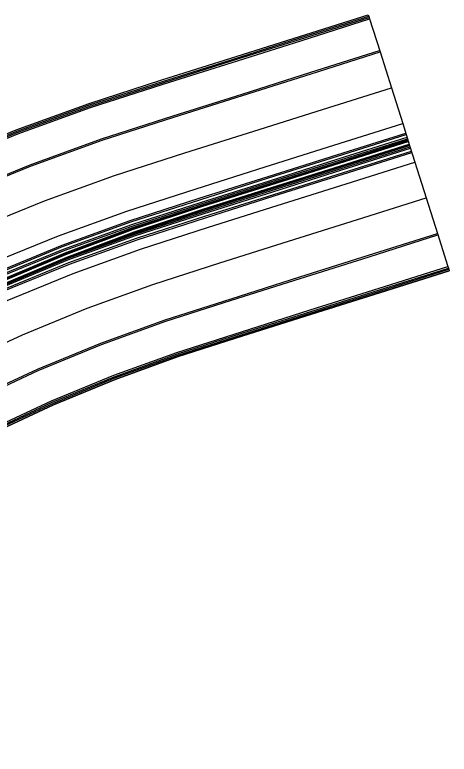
# Model space of a CAD drawing. Extents: x 1797478 to 1808916, y 246529 to 250952.
# Drawn here: x 1798577.4 to 1798727.9, y 250695.9 to 250952.2 of the extents above; entities that cross this region are included whole.
import ezdxf

# ---------------------------------------------------------------- set-up
doc = ezdxf.new("R2010")
doc.units = 0
for name, color, linetype in [('1', 7, 'Continuous'), ('DRAINAGE', 7, 'Continuous'), ('EDPV-LINE', 7, 'Continuous'), ('LIMT-CSLINE', 7, 'Continuous'), ('SHDR-UPAV', 7, 'Continuous')]:
    doc.layers.add(name, color=color, linetype=linetype)

msp = doc.modelspace()

# ---------------------------------------------------------------- linework, layer by layer
for points in [[(1798413.6, 250821.78), (1798435.5, 250837.42), (1798457.98, 250852.19), (1798481.01, 250866.07), (1798504.55, 250879.03), (1798528.57, 250891.06), (1798553.03, 250902.15), (1798577.88, 250912.27), (1798603.11, 250921.42), (1798628.34, 250929.57), (1798652.18, 250937.11), (1798676.02, 250944.64), (1798699.86, 250952.17)], [(1798413.9, 250821.38), (1798435.78, 250837.02), (1798458.25, 250851.78), (1798481.26, 250865.64), (1798504.79, 250878.6), (1798528.79, 250890.62), (1798553.23, 250901.69), (1798578.07, 250911.8), (1798603.28, 250920.93), (1798628.5, 250929.08), (1798652.34, 250936.61), (1798676.18, 250944.14), (1798700.02, 250951.67)], [(1798414.2, 250820.99), (1798436.07, 250836.62), (1798458.51, 250851.37), (1798481.51, 250865.22), (1798505.02, 250878.17), (1798529, 250890.18), (1798553.42, 250901.25), (1798578.25, 250911.36), (1798603.43, 250920.49), (1798628.64, 250928.64), (1798652.48, 250936.17), (1798676.32, 250943.7), (1798700.15, 250951.23)], [(1798421.5, 250811.41), (1798442.99, 250826.75), (1798465.05, 250841.24), (1798487.64, 250854.85), (1798510.74, 250867.56), (1798534.31, 250879.36), (1798558.3, 250890.23), (1798582.69, 250900.16), (1798607.44, 250909.13), (1798632.27, 250917.15), (1798656.11, 250924.69), (1798679.94, 250932.23), (1798703.78, 250939.76)], [(1798421.78, 250811.04), (1798443.25, 250826.38), (1798465.3, 250840.85), (1798487.88, 250854.45), (1798510.96, 250867.16), (1798534.51, 250878.95), (1798558.49, 250889.8), (1798582.87, 250899.72), (1798607.6, 250908.67), (1798632.42, 250916.68), (1798656.26, 250924.21), (1798680.09, 250931.75), (1798703.93, 250939.28)], [(1798421.78, 250811.04), (1798443.25, 250826.38), (1798465.3, 250840.85), (1798487.88, 250854.45), (1798510.96, 250867.16), (1798534.51, 250878.95), (1798558.49, 250889.8), (1798582.87, 250899.72), (1798607.6, 250908.67), (1798632.42, 250916.68), (1798656.26, 250924.21), (1798680.09, 250931.75), (1798703.93, 250939.28)], [(1798409.19, 250784.85), (1798429.66, 250800.7), (1798450.72, 250815.74), (1798472.35, 250829.93), (1798494.49, 250843.26), (1798517.14, 250855.72), (1798540.23, 250867.27), (1798563.75, 250877.92), (1798587.66, 250887.63), (1798611.92, 250896.41), (1798636.33, 250904.28), (1798660.17, 250911.82), (1798684.01, 250919.35), (1798707.85, 250926.88)], [(1798409.19, 250784.85), (1798429.66, 250800.7), (1798450.72, 250815.74), (1798472.35, 250829.93), (1798494.49, 250843.26), (1798517.14, 250855.72), (1798540.23, 250867.27), (1798563.75, 250877.92), (1798587.66, 250887.63), (1798611.92, 250896.41), (1798636.33, 250904.28), (1798660.17, 250911.82), (1798684.01, 250919.35), (1798707.85, 250926.88)], [(1798409.19, 250784.85), (1798429.66, 250800.7), (1798450.72, 250815.74), (1798472.35, 250829.93), (1798494.49, 250843.26), (1798517.14, 250855.72), (1798540.23, 250867.27), (1798563.75, 250877.92), (1798587.66, 250887.63), (1798611.92, 250896.41), (1798636.33, 250904.28), (1798660.17, 250911.82), (1798684.01, 250919.35), (1798707.85, 250926.88)], [(1798409.19, 250784.85), (1798429.66, 250800.7), (1798450.72, 250815.74), (1798472.35, 250829.93), (1798494.49, 250843.26), (1798517.14, 250855.72), (1798540.23, 250867.27), (1798563.75, 250877.92), (1798587.66, 250887.63), (1798611.92, 250896.41), (1798636.33, 250904.28), (1798660.17, 250911.82), (1798684.01, 250919.35), (1798707.85, 250926.88)], [(1798417.47, 250774.83), (1798437.54, 250790.36), (1798458.19, 250805.1), (1798479.39, 250819), (1798501.11, 250832.07), (1798523.31, 250844.27), (1798545.96, 250855.6), (1798569.02, 250866.03), (1798592.46, 250875.55), (1798616.24, 250884.15), (1798640.25, 250891.89), (1798664.09, 250899.42), (1798687.93, 250906.95), (1798711.77, 250914.49)], [(1798417.47, 250774.83), (1798437.54, 250790.36), (1798458.19, 250805.1), (1798479.39, 250819), (1798501.11, 250832.07), (1798523.31, 250844.27), (1798545.96, 250855.6), (1798569.02, 250866.03), (1798592.46, 250875.55), (1798616.24, 250884.15), (1798640.25, 250891.89), (1798664.09, 250899.42), (1798687.93, 250906.95), (1798711.77, 250914.49)], [(1798417.47, 250774.83), (1798437.54, 250790.36), (1798458.19, 250805.1), (1798479.39, 250819), (1798501.11, 250832.07), (1798523.31, 250844.27), (1798545.96, 250855.6), (1798569.02, 250866.03), (1798592.46, 250875.55), (1798616.24, 250884.15), (1798640.25, 250891.89), (1798664.09, 250899.42), (1798687.93, 250906.95), (1798711.77, 250914.49)], [(1798417.47, 250774.83), (1798437.54, 250790.36), (1798458.19, 250805.1), (1798479.39, 250819), (1798501.11, 250832.07), (1798523.31, 250844.27), (1798545.96, 250855.6), (1798569.02, 250866.03), (1798592.46, 250875.55), (1798616.24, 250884.15), (1798640.25, 250891.89), (1798664.09, 250899.42), (1798687.93, 250906.95), (1798711.77, 250914.49)], [(1798422.12, 250769.21), (1798441.47, 250785.21), (1798461.5, 250800.39), (1798482.18, 250814.69), (1798503.45, 250828.11), (1798525.29, 250840.6), (1798547.65, 250852.14), (1798570.48, 250862.72), (1798593.74, 250872.31), (1798617.38, 250880.89), (1798641.29, 250888.59), (1798665.13, 250896.12), (1798688.97, 250903.66), (1798712.81, 250911.19)], [(1798420.66, 250770.97), (1798440.57, 250786.39), (1798461.07, 250801), (1798482.11, 250814.8), (1798503.66, 250827.77), (1798525.68, 250839.87), (1798548.16, 250851.11), (1798571.04, 250861.46), (1798594.3, 250870.9), (1798617.9, 250879.43), (1798641.76, 250887.12), (1798665.6, 250894.65), (1798689.43, 250902.19), (1798713.27, 250909.72)], [(1798421, 250770.55), (1798440.9, 250785.95), (1798461.38, 250800.56), (1798482.4, 250814.34), (1798503.93, 250827.3), (1798525.94, 250839.39), (1798548.4, 250850.62), (1798571.26, 250860.97), (1798594.49, 250870.41), (1798618.07, 250878.94), (1798641.91, 250886.62), (1798665.75, 250894.16), (1798689.59, 250901.69), (1798713.43, 250909.22)], [(1798422.99, 250768.14), (1798442.61, 250783.71), (1798462.83, 250798.5), (1798483.6, 250812.48), (1798504.91, 250825.65), (1798526.71, 250837.97), (1798548.98, 250849.43), (1798571.69, 250859.98), (1798594.8, 250869.64), (1798618.27, 250878.39), (1798642.04, 250886.23), (1798665.89, 250893.73), (1798689.73, 250901.24), (1798713.57, 250908.77)], [(1798423.18, 250767.91), (1798442.8, 250783.47), (1798463, 250798.25), (1798483.76, 250812.23), (1798505.06, 250825.39), (1798526.85, 250837.71), (1798549.11, 250849.17), (1798571.82, 250859.71), (1798594.91, 250869.36), (1798618.37, 250878.1), (1798642.13, 250885.94), (1798665.98, 250893.45), (1798689.82, 250900.96), (1798713.66, 250908.49)], [(1798423.44, 250767.6), (1798443.04, 250783.15), (1798463.23, 250797.92), (1798483.98, 250811.9), (1798505.26, 250825.05), (1798527.04, 250837.36), (1798549.29, 250848.81), (1798571.96, 250859.38), (1798595.03, 250869.06), (1798618.46, 250877.83), (1798642.21, 250885.69), (1798666.05, 250893.22), (1798689.89, 250900.76), (1798713.72, 250908.29)], [(1798424.08, 250766.83), (1798443.64, 250782.36), (1798463.8, 250797.11), (1798484.52, 250811.06), (1798505.77, 250824.19), (1798527.52, 250836.48), (1798549.73, 250847.91), (1798572.37, 250858.47), (1798595.4, 250868.13), (1798618.79, 250876.89), (1798642.51, 250884.74), (1798666.35, 250892.27), (1798690.19, 250899.8), (1798714.03, 250907.33)], [(1798424.2, 250766.68), (1798443.76, 250782.2), (1798463.92, 250796.94), (1798484.63, 250810.89), (1798505.87, 250824.01), (1798527.61, 250836.3), (1798549.82, 250847.73), (1798572.45, 250858.28), (1798595.47, 250867.94), (1798618.86, 250876.7), (1798642.57, 250884.55), (1798666.41, 250892.08), (1798690.25, 250899.61), (1798714.09, 250907.14)], [(1798424.39, 250766.45), (1798443.95, 250781.96), (1798464.09, 250796.7), (1798484.79, 250810.64), (1798506.03, 250823.76), (1798527.76, 250836.04), (1798549.95, 250847.46), (1798572.57, 250858.01), (1798595.58, 250867.67), (1798618.96, 250876.42), (1798642.66, 250884.26), (1798666.5, 250891.79), (1798690.34, 250899.32), (1798714.18, 250906.86)], [(1798425.31, 250765.33), (1798444.51, 250781.22), (1798464.38, 250796.28), (1798484.9, 250810.48), (1798506.01, 250823.79), (1798527.68, 250836.18), (1798549.86, 250847.64), (1798572.51, 250858.13), (1798595.59, 250867.65), (1798619.05, 250876.16), (1798642.81, 250883.8), (1798666.64, 250891.34), (1798690.48, 250898.87), (1798714.32, 250906.4)], [(1798425.63, 250764.95), (1798444.81, 250780.83), (1798464.67, 250795.87), (1798485.17, 250810.06), (1798506.26, 250823.36), (1798527.91, 250835.75), (1798550.08, 250847.19), (1798572.72, 250857.68), (1798595.78, 250867.18), (1798619.22, 250875.68), (1798642.96, 250883.31), (1798666.8, 250890.84), (1798690.64, 250898.37), (1798714.48, 250905.9)], [(1798424.2, 250766.68), (1798443.95, 250781.96), (1798464.27, 250796.45), (1798485.12, 250810.13), (1798506.49, 250822.97), (1798528.33, 250834.98), (1798550.61, 250846.11), (1798573.29, 250856.38), (1798596.35, 250865.74), (1798619.74, 250874.2), (1798643.43, 250881.84), (1798667.26, 250889.37), (1798691.1, 250896.9), (1798714.94, 250904.43)], [(1798410.49, 250744.56), (1798428.81, 250761.1), (1798447.84, 250776.85), (1798467.54, 250791.78), (1798487.88, 250805.86), (1798508.81, 250819.06), (1798530.29, 250831.35), (1798552.28, 250842.7), (1798574.74, 250853.11), (1798597.62, 250862.53), (1798620.88, 250870.96), (1798644.47, 250878.54), (1798668.31, 250886.07), (1798692.15, 250893.6), (1798715.98, 250901.14)], [(1798410.49, 250744.56), (1798428.81, 250761.1), (1798447.84, 250776.85), (1798467.54, 250791.78), (1798487.88, 250805.86), (1798508.81, 250819.06), (1798530.29, 250831.35), (1798552.28, 250842.7), (1798574.74, 250853.11), (1798597.62, 250862.53), (1798620.88, 250870.96), (1798644.47, 250878.54), (1798668.31, 250886.07), (1798692.15, 250893.6), (1798715.98, 250901.14)], [(1798410.49, 250744.56), (1798428.81, 250761.1), (1798447.84, 250776.85), (1798467.54, 250791.78), (1798487.88, 250805.86), (1798508.81, 250819.06), (1798530.29, 250831.35), (1798552.28, 250842.7), (1798574.74, 250853.11), (1798597.62, 250862.53), (1798620.88, 250870.96), (1798644.47, 250878.54), (1798668.31, 250886.07), (1798692.15, 250893.6), (1798715.98, 250901.14)], [(1798410.49, 250744.56), (1798428.81, 250761.1), (1798447.84, 250776.85), (1798467.54, 250791.78), (1798487.88, 250805.86), (1798508.81, 250819.06), (1798530.29, 250831.35), (1798552.28, 250842.7), (1798574.74, 250853.11), (1798597.62, 250862.53), (1798620.88, 250870.96), (1798644.47, 250878.54), (1798668.31, 250886.07), (1798692.15, 250893.6), (1798715.98, 250901.14)], [(1798410.49, 250744.56), (1798428.81, 250761.1), (1798447.84, 250776.85), (1798467.54, 250791.78), (1798487.88, 250805.86), (1798508.81, 250819.06), (1798530.29, 250831.35), (1798552.28, 250842.7), (1798574.74, 250853.11), (1798597.62, 250862.53), (1798620.88, 250870.96), (1798644.47, 250878.54), (1798668.31, 250886.07), (1798692.15, 250893.6), (1798715.98, 250901.14)], [(1798419.15, 250734.86), (1798437.09, 250751.07), (1798455.72, 250766.51), (1798475.01, 250781.14), (1798494.93, 250794.93), (1798515.42, 250807.87), (1798536.46, 250819.91), (1798558, 250831.03), (1798580, 250841.22), (1798602.42, 250850.45), (1798625.2, 250858.7), (1798648.39, 250866.14), (1798672.22, 250873.68), (1798696.06, 250881.21), (1798719.9, 250888.74)], [(1798419.15, 250734.86), (1798437.09, 250751.07), (1798455.72, 250766.51), (1798475.01, 250781.14), (1798494.93, 250794.93), (1798515.42, 250807.87), (1798536.46, 250819.91), (1798558, 250831.03), (1798580, 250841.22), (1798602.42, 250850.45), (1798625.2, 250858.7), (1798648.39, 250866.14), (1798672.22, 250873.68), (1798696.06, 250881.21), (1798719.9, 250888.74)], [(1798419.15, 250734.86), (1798437.09, 250751.07), (1798455.72, 250766.51), (1798475.01, 250781.14), (1798494.93, 250794.93), (1798515.42, 250807.87), (1798536.46, 250819.91), (1798558, 250831.03), (1798580, 250841.22), (1798602.42, 250850.45), (1798625.2, 250858.7), (1798648.39, 250866.14), (1798672.22, 250873.68), (1798696.06, 250881.21), (1798719.9, 250888.74)], [(1798419.15, 250734.86), (1798437.09, 250751.07), (1798455.72, 250766.51), (1798475.01, 250781.14), (1798494.93, 250794.93), (1798515.42, 250807.87), (1798536.46, 250819.91), (1798558, 250831.03), (1798580, 250841.22), (1798602.42, 250850.45), (1798625.2, 250858.7), (1798648.39, 250866.14), (1798672.22, 250873.68), (1798696.06, 250881.21), (1798719.9, 250888.74)], [(1798413.85, 250705.6), (1798430.07, 250722.65), (1798447.06, 250739), (1798464.78, 250754.61), (1798483.22, 250769.45), (1798502.31, 250783.49), (1798522.04, 250796.68), (1798542.64, 250808.47), (1798563.73, 250819.36), (1798585.27, 250829.33), (1798607.21, 250838.36), (1798629.52, 250846.44), (1798652.3, 250853.75), (1798676.14, 250861.28), (1798699.98, 250868.81), (1798723.82, 250876.34)], [(1798413.85, 250705.6), (1798430.07, 250722.65), (1798447.06, 250739), (1798464.78, 250754.61), (1798483.22, 250769.45), (1798502.31, 250783.49), (1798522.04, 250796.68), (1798542.64, 250808.47), (1798563.73, 250819.36), (1798585.27, 250829.33), (1798607.21, 250838.36), (1798629.52, 250846.44), (1798652.3, 250853.75), (1798676.14, 250861.28), (1798699.98, 250868.81), (1798723.82, 250876.34)], [(1798413.85, 250705.6), (1798430.07, 250722.65), (1798447.06, 250739), (1798464.78, 250754.61), (1798483.22, 250769.45), (1798502.31, 250783.49), (1798522.04, 250796.68), (1798542.64, 250808.47), (1798563.73, 250819.36), (1798585.27, 250829.33), (1798607.21, 250838.36), (1798629.52, 250846.44), (1798652.3, 250853.75), (1798676.14, 250861.28), (1798699.98, 250868.81), (1798723.82, 250876.34)], [(1798413.85, 250705.6), (1798430.07, 250722.65), (1798447.06, 250739), (1798464.78, 250754.61), (1798483.22, 250769.45), (1798502.31, 250783.49), (1798522.04, 250796.68), (1798542.64, 250808.47), (1798563.73, 250819.36), (1798585.27, 250829.33), (1798607.21, 250838.36), (1798629.52, 250846.44), (1798652.3, 250853.75), (1798676.14, 250861.28), (1798699.98, 250868.81), (1798723.82, 250876.34)], [(1798414.22, 250705.21), (1798430.43, 250722.24), (1798447.4, 250738.58), (1798465.11, 250754.18), (1798483.53, 250769.01), (1798502.61, 250783.03), (1798522.32, 250796.21), (1798542.89, 250807.99), (1798563.96, 250818.87), (1798585.48, 250828.84), (1798607.41, 250837.87), (1798629.69, 250845.94), (1798652.46, 250853.25), (1798676.3, 250860.79), (1798700.13, 250868.32), (1798723.97, 250875.86)], [(1798422.58, 250696.56), (1798438.44, 250713.28), (1798455.06, 250729.31), (1798472.4, 250744.62), (1798490.43, 250759.17), (1798509.12, 250772.93), (1798528.43, 250785.86), (1798548.6, 250797.41), (1798569.26, 250808.08), (1798590.35, 250817.85), (1798611.84, 250826.7), (1798633.69, 250834.61), (1798656.08, 250841.79), (1798679.92, 250849.32), (1798703.76, 250856.86), (1798727.59, 250864.39)], [(1798422.88, 250696.25), (1798438.73, 250712.95), (1798455.33, 250728.97), (1798472.66, 250744.27), (1798490.68, 250758.81), (1798509.36, 250772.56), (1798528.66, 250785.49), (1798548.81, 250797.03), (1798569.45, 250807.69), (1798590.53, 250817.44), (1798612.01, 250826.28), (1798633.84, 250834.18), (1798656.22, 250841.35), (1798680.06, 250848.88), (1798703.9, 250856.42), (1798727.73, 250863.95)], [(1798423.26, 250695.86), (1798439.09, 250712.55), (1798455.68, 250728.55), (1798472.99, 250743.84), (1798491, 250758.37), (1798509.66, 250772.11), (1798528.93, 250785.02), (1798549.07, 250796.55), (1798569.69, 250807.2), (1798590.75, 250816.95), (1798612.2, 250825.78), (1798634.01, 250833.68), (1798656.38, 250840.85), (1798680.21, 250848.39), (1798704.05, 250855.92), (1798727.89, 250863.45)]]:
    msp.add_lwpolyline(points)
at = {"layer": '1'}
for points in [[(1798409.19, 250784.85), (1798429.66, 250800.7), (1798450.72, 250815.74), (1798472.35, 250829.93), (1798494.49, 250843.26), (1798517.14, 250855.72), (1798540.23, 250867.27), (1798563.75, 250877.92), (1798587.66, 250887.63), (1798611.92, 250896.41), (1798636.33, 250904.28), (1798660.17, 250911.82), (1798684.01, 250919.35), (1798707.85, 250926.88)], [(1798419.15, 250734.86), (1798437.09, 250751.07), (1798455.72, 250766.51), (1798475.01, 250781.14), (1798494.93, 250794.93), (1798515.42, 250807.87), (1798536.46, 250819.91), (1798558, 250831.03), (1798580, 250841.22), (1798602.42, 250850.45), (1798625.2, 250858.7), (1798648.39, 250866.14), (1798672.22, 250873.68), (1798696.06, 250881.21), (1798719.9, 250888.74)]]:
    msp.add_lwpolyline(points, dxfattribs=at)
at = {"layer": 'DRAINAGE'}
for points in [[(1798422.99, 250768.14), (1798442.61, 250783.71), (1798462.83, 250798.5), (1798483.6, 250812.48), (1798504.91, 250825.65), (1798526.71, 250837.97), (1798548.98, 250849.43), (1798571.69, 250859.98), (1798594.8, 250869.64), (1798618.27, 250878.39), (1798642.04, 250886.23), (1798665.89, 250893.73), (1798689.73, 250901.24), (1798713.57, 250908.77)], [(1798424.39, 250766.45), (1798443.95, 250781.96), (1798464.09, 250796.7), (1798484.79, 250810.64), (1798506.03, 250823.76), (1798527.76, 250836.04), (1798549.95, 250847.46), (1798572.57, 250858.01), (1798595.58, 250867.67), (1798618.96, 250876.42), (1798642.66, 250884.26), (1798666.5, 250891.79), (1798690.34, 250899.32), (1798714.18, 250906.86)]]:
    msp.add_lwpolyline(points, dxfattribs=at)
at = {"layer": 'EDPV-LINE'}
for points in [[(1798421.78, 250811.04), (1798443.25, 250826.38), (1798465.3, 250840.85), (1798487.88, 250854.45), (1798510.96, 250867.16), (1798534.51, 250878.95), (1798558.49, 250889.8), (1798582.87, 250899.72), (1798607.6, 250908.67), (1798632.42, 250916.68), (1798656.26, 250924.21), (1798680.09, 250931.75), (1798703.93, 250939.28)], [(1798421.78, 250811.04), (1798443.25, 250826.38), (1798465.3, 250840.85), (1798487.88, 250854.45), (1798510.96, 250867.16), (1798534.51, 250878.95), (1798558.49, 250889.8), (1798582.87, 250899.72), (1798607.6, 250908.67), (1798632.42, 250916.68), (1798656.26, 250924.21), (1798680.09, 250931.75), (1798703.93, 250939.28)], [(1798421.78, 250811.04), (1798443.25, 250826.38), (1798465.3, 250840.85), (1798487.88, 250854.45), (1798510.96, 250867.16), (1798534.51, 250878.95), (1798558.49, 250889.8), (1798582.87, 250899.72), (1798607.6, 250908.67), (1798632.42, 250916.68), (1798656.26, 250924.21), (1798680.09, 250931.75), (1798703.93, 250939.28)], [(1798421.78, 250811.04), (1798443.25, 250826.38), (1798465.3, 250840.85), (1798487.88, 250854.45), (1798510.96, 250867.16), (1798534.51, 250878.95), (1798558.49, 250889.8), (1798582.87, 250899.72), (1798607.6, 250908.67), (1798632.42, 250916.68), (1798656.26, 250924.21), (1798680.09, 250931.75), (1798703.93, 250939.28)], [(1798417.47, 250774.83), (1798437.54, 250790.36), (1798458.19, 250805.1), (1798479.39, 250819), (1798501.11, 250832.07), (1798523.31, 250844.27), (1798545.96, 250855.6), (1798569.02, 250866.03), (1798592.46, 250875.55), (1798616.24, 250884.15), (1798640.25, 250891.89), (1798664.09, 250899.42), (1798687.93, 250906.95), (1798711.77, 250914.49)], [(1798417.47, 250774.83), (1798437.54, 250790.36), (1798458.19, 250805.1), (1798479.39, 250819), (1798501.11, 250832.07), (1798523.31, 250844.27), (1798545.96, 250855.6), (1798569.02, 250866.03), (1798592.46, 250875.55), (1798616.24, 250884.15), (1798640.25, 250891.89), (1798664.09, 250899.42), (1798687.93, 250906.95), (1798711.77, 250914.49)], [(1798422.99, 250768.14), (1798442.61, 250783.71), (1798462.83, 250798.5), (1798483.6, 250812.48), (1798504.91, 250825.65), (1798526.71, 250837.97), (1798548.98, 250849.43), (1798571.69, 250859.98), (1798594.8, 250869.64), (1798618.27, 250878.39), (1798642.04, 250886.23), (1798665.89, 250893.73), (1798689.73, 250901.24), (1798713.57, 250908.77)], [(1798424.39, 250766.45), (1798443.95, 250781.96), (1798464.09, 250796.7), (1798484.79, 250810.64), (1798506.03, 250823.76), (1798527.76, 250836.04), (1798549.95, 250847.46), (1798572.57, 250858.01), (1798595.58, 250867.67), (1798618.96, 250876.42), (1798642.66, 250884.26), (1798666.5, 250891.79), (1798690.34, 250899.32), (1798714.18, 250906.86)], [(1798410.49, 250744.56), (1798428.81, 250761.1), (1798447.84, 250776.85), (1798467.54, 250791.78), (1798487.88, 250805.86), (1798508.81, 250819.06), (1798530.29, 250831.35), (1798552.28, 250842.7), (1798574.74, 250853.11), (1798597.62, 250862.53), (1798620.88, 250870.96), (1798644.47, 250878.54), (1798668.31, 250886.07), (1798692.15, 250893.6), (1798715.98, 250901.14)], [(1798413.85, 250705.6), (1798430.07, 250722.65), (1798447.06, 250739), (1798464.78, 250754.61), (1798483.22, 250769.45), (1798502.31, 250783.49), (1798522.04, 250796.68), (1798542.64, 250808.47), (1798563.73, 250819.36), (1798585.27, 250829.33), (1798607.21, 250838.36), (1798629.52, 250846.44), (1798652.3, 250853.75), (1798676.14, 250861.28), (1798699.98, 250868.81), (1798723.82, 250876.34)], [(1798413.85, 250705.6), (1798430.07, 250722.65), (1798447.06, 250739), (1798464.78, 250754.61), (1798483.22, 250769.45), (1798502.31, 250783.49), (1798522.04, 250796.68), (1798542.64, 250808.47), (1798563.73, 250819.36), (1798585.27, 250829.33), (1798607.21, 250838.36), (1798629.52, 250846.44), (1798652.3, 250853.75), (1798676.14, 250861.28), (1798699.98, 250868.81), (1798723.82, 250876.34)]]:
    msp.add_lwpolyline(points, dxfattribs=at)
at = {"layer": 'LIMT-CSLINE'}
msp.add_lwpolyline([(1798553.03, 250902.15), (1798577.88, 250912.27), (1798603.11, 250921.42), (1798628.34, 250929.57), (1798652.18, 250937.11), (1798676.02, 250944.64), (1798699.86, 250952.17), (1798700.02, 250951.67), (1798700.15, 250951.23), (1798700.32, 250950.72), (1798703.93, 250939.28), (1798707.85, 250926.88), (1798711.77, 250914.49), (1798714.18, 250906.86), (1798715.98, 250901.14), (1798719.9, 250888.74), (1798723.82, 250876.34), (1798727.43, 250864.9), (1798727.59, 250864.39), (1798727.73, 250863.95), (1798727.89, 250863.45), (1798704.05, 250855.92), (1798680.21, 250848.39), (1798656.38, 250840.85), (1798634.01, 250833.68), (1798612.2, 250825.78), (1798590.75, 250816.95), (1798569.69, 250807.2)], dxfattribs=at)
at = {"layer": 'SHDR-UPAV'}
for points in [[(1798414.51, 250820.59), (1798436.36, 250836.2), (1798458.79, 250850.94), (1798481.77, 250864.78), (1798505.26, 250877.72), (1798529.23, 250889.72), (1798553.63, 250900.78), (1798578.44, 250910.87), (1798603.61, 250919.99), (1798628.8, 250928.12), (1798652.64, 250935.66), (1798676.48, 250943.19), (1798700.32, 250950.72)], [(1798414.51, 250820.59), (1798436.36, 250836.2), (1798458.79, 250850.94), (1798481.77, 250864.78), (1798505.26, 250877.72), (1798529.23, 250889.72), (1798553.63, 250900.78), (1798578.44, 250910.87), (1798603.61, 250919.99), (1798628.8, 250928.12), (1798652.64, 250935.66), (1798676.48, 250943.19), (1798700.32, 250950.72)], [(1798422.44, 250768.81), (1798441.78, 250784.8), (1798461.8, 250799.96), (1798482.45, 250814.26), (1798503.72, 250827.66), (1798525.54, 250840.15), (1798547.88, 250851.68), (1798570.69, 250862.25), (1798593.93, 250871.83), (1798617.56, 250880.39), (1798641.46, 250888.07), (1798665.29, 250895.61), (1798689.13, 250903.14), (1798712.97, 250910.67)], [(1798422.44, 250768.81), (1798441.78, 250784.8), (1798461.8, 250799.96), (1798482.45, 250814.26), (1798503.72, 250827.66), (1798525.54, 250840.15), (1798547.88, 250851.68), (1798570.69, 250862.25), (1798593.93, 250871.83), (1798617.56, 250880.39), (1798641.46, 250888.07), (1798665.29, 250895.61), (1798689.13, 250903.14), (1798712.97, 250910.67)], [(1798423.84, 250767.12), (1798443.6, 250782.41), (1798463.94, 250796.91), (1798484.82, 250810.6), (1798506.2, 250823.46), (1798528.06, 250835.47), (1798550.36, 250846.62), (1798573.07, 250856.88), (1798596.14, 250866.25), (1798619.56, 250874.71), (1798643.26, 250882.35), (1798667.1, 250889.89), (1798690.94, 250897.42), (1798714.78, 250904.95)], [(1798423.84, 250767.12), (1798443.6, 250782.41), (1798463.94, 250796.91), (1798484.82, 250810.6), (1798506.2, 250823.46), (1798528.06, 250835.47), (1798550.36, 250846.62), (1798573.07, 250856.88), (1798596.14, 250866.25), (1798619.56, 250874.71), (1798643.26, 250882.35), (1798667.1, 250889.89), (1798690.94, 250897.42), (1798714.78, 250904.95)], [(1798422.19, 250696.97), (1798438.06, 250713.7), (1798454.7, 250729.74), (1798472.06, 250745.07), (1798490.11, 250759.63), (1798508.82, 250773.4), (1798528.15, 250786.35), (1798548.34, 250797.91), (1798569.01, 250808.58), (1798590.12, 250818.36), (1798611.64, 250827.21), (1798633.51, 250835.12), (1798655.92, 250842.31), (1798679.76, 250849.84), (1798703.59, 250857.37), (1798727.43, 250864.9)], [(1798422.19, 250696.97), (1798438.06, 250713.7), (1798454.7, 250729.74), (1798472.06, 250745.07), (1798490.11, 250759.63), (1798508.82, 250773.4), (1798528.15, 250786.35), (1798548.34, 250797.91), (1798569.01, 250808.58), (1798590.12, 250818.36), (1798611.64, 250827.21), (1798633.51, 250835.12), (1798655.92, 250842.31), (1798679.76, 250849.84), (1798703.59, 250857.37), (1798727.43, 250864.9)]]:
    msp.add_lwpolyline(points, dxfattribs=at)

doc.saveas('drawing.dxf')
